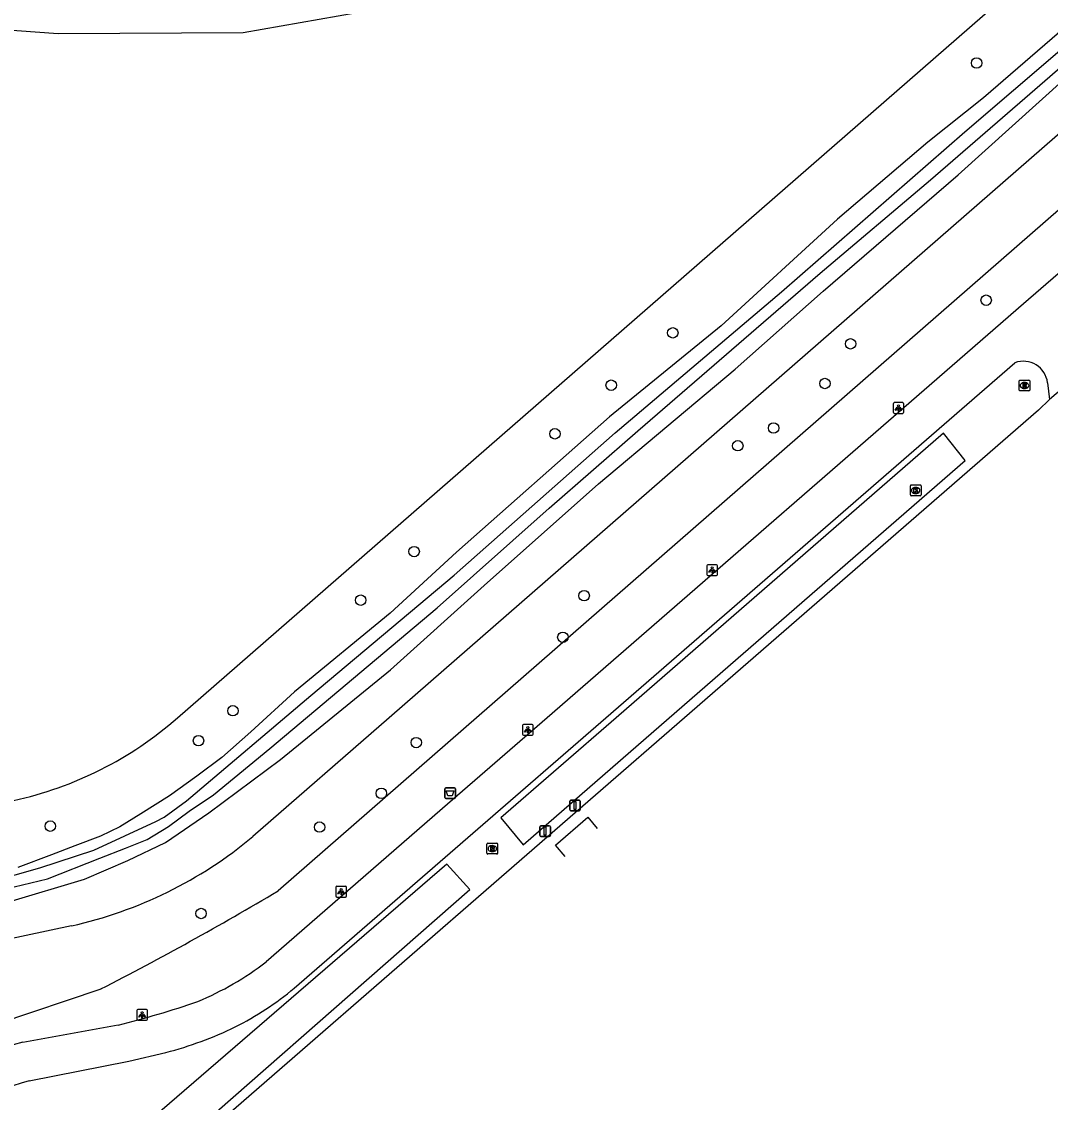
# Model space of a CAD drawing. Extents: x 155018 to 156648, y 383980 to 385733.
# Drawn here: x 156377.6 to 156473.8, y 384464 to 384565.1 of the extents above; entities that cross this region are included whole.
import ezdxf

# ---------------------------------------------------------------- set-up
doc = ezdxf.new("R2010")
doc.units = 0
for name, color, linetype in [('IMGEO_Afsluitpaal', 7, 'Continuous'), ('IMGEO_Afvalbak', 7, 'Continuous'), ('IMGEO_Berm_groen', 7, 'Continuous'), ('IMGEO_Boom', 7, 'Continuous'), ('IMGEO_Fietspad_gesloten', 7, 'Continuous'), ('IMGEO_Gemengd_bos', 7, 'Continuous'), ('IMGEO_Greppel_droge_sloot', 7, 'Continuous'), ('IMGEO_Groenvoorziening', 7, 'Continuous'), ('IMGEO_Kolk', 7, 'Continuous'), ('IMGEO_Lichtpunt', 7, 'Continuous'), ('IMGEO_Rijbaan_lokaal_gesloten', 7, 'Continuous'), ('IMGEO_Rijbaan_lokaal_open', 7, 'Continuous'), ('IMGEO_Rioolput', 7, 'Continuous'), ('IMGEO_Waterloop', 7, 'Continuous')]:
    doc.layers.add(name, color=color, linetype=linetype)

msp = doc.modelspace()

# ---------------------------------------------------------------- linework, layer by layer
at = {"layer": 'IMGEO_Afsluitpaal'}
for p, q in [((156428.85, 384491.41), (156428.85, 384492.21)), ((156428.85, 384492.21), (156428.85, 384491.41)), ((156428.95, 384492.31), (156429.74, 384492.31)), ((156429.74, 384492.31), (156428.95, 384492.31)), ((156429.84, 384492.21), (156429.84, 384491.41)), ((156429.84, 384491.41), (156429.84, 384492.21)), ((156429.74, 384491.31), (156428.95, 384491.31)), ((156428.95, 384491.31), (156429.74, 384491.31)), ((156426.05, 384489.01), (156426.05, 384489.81)), ((156426.05, 384489.81), (156426.05, 384489.01)), ((156426.15, 384489.91), (156426.94, 384489.91)), ((156426.94, 384489.91), (156426.15, 384489.91)), ((156427.04, 384489.81), (156427.04, 384489.01)), ((156427.04, 384489.01), (156427.04, 384489.81)), ((156426.94, 384488.91), (156426.15, 384488.91)), ((156426.15, 384488.91), (156426.94, 384488.91))]:
    msp.add_line(p, q, dxfattribs=at)
for points in [[(156429.27, 384492.18), (156429.42, 384492.18), (156429.42, 384491.43), (156429.27, 384491.43), (156429.27, 384492.18)], [(156426.47, 384489.79), (156426.62, 384489.79), (156426.62, 384489.04), (156426.47, 384489.04), (156426.47, 384489.79)]]:
    msp.add_lwpolyline(points, dxfattribs=at)
for centre, start, end in [((156428.95, 384492.21), 90, 180), ((156428.95, 384492.21), 90, 180), ((156428.95, 384491.41), 180, 270), ((156428.95, 384491.41), 180, 270), ((156429.74, 384492.21), 0, 90), ((156429.74, 384492.21), 360, 90), ((156429.74, 384491.41), 270, 0), ((156429.74, 384491.41), 270, 0), ((156426.15, 384489.81), 90, 180), ((156426.15, 384489.81), 90, 180), ((156426.94, 384489.81), 0, 90), ((156426.94, 384489.81), 360, 90), ((156426.15, 384489.01), 180, 270), ((156426.15, 384489.01), 180, 270), ((156426.94, 384489.01), 270, 0), ((156426.94, 384489.01), 270, 0)]:
    msp.add_arc(centre, 0.1, start, end, dxfattribs=at)
at = {"layer": 'IMGEO_Afvalbak'}
for p, q in [((156417.17, 384492.56), (156417.17, 384493.36)), ((156417.17, 384493.36), (156417.17, 384492.56)), ((156417.27, 384493.46), (156418.06, 384493.46)), ((156418.06, 384493.46), (156417.27, 384493.46)), ((156418.16, 384493.36), (156418.16, 384492.56)), ((156418.16, 384492.56), (156418.16, 384493.36)), ((156418.06, 384492.46), (156417.27, 384492.46)), ((156417.27, 384492.46), (156418.06, 384492.46))]:
    msp.add_line(p, q, dxfattribs=at)
msp.add_lwpolyline([(156417.31, 384493.18), (156418.01, 384493.18), (156417.87, 384492.71), (156417.46, 384492.71), (156417.31, 384493.18)], dxfattribs=at)
for centre, start, end in [((156417.27, 384493.36), 90, 180), ((156417.27, 384493.36), 90, 180), ((156418.06, 384493.36), 0, 90), ((156418.06, 384493.36), 360, 90), ((156417.27, 384492.56), 180, 270), ((156417.27, 384492.56), 180, 270), ((156418.06, 384492.56), 270, 0), ((156418.06, 384492.56), 270, 0)]:
    msp.add_arc(centre, 0.1, start, end, dxfattribs=at)
at = {"layer": 'IMGEO_Berm_groen'}
for points in [[(156516.57, 384584.13), (156401.57, 384483.81)], [(156356.51, 384565.78), (156380.99, 384563.98), (156398.31, 384564.09), (156423.18, 384568.49)], [(156385, 384474.64), (156375.33, 384471.37)]]:
    msp.add_lwpolyline(points, dxfattribs=at)
msp.add_arc((156246.89, 384743.82), 302.54, 297.1623, 300.7488, dxfattribs=at)
at = {"layer": 'IMGEO_Boom'}
for centre in [(156466.91, 384561.23), (156467.8, 384539.05), (156438.49, 384536), (156455.12, 384534.97), (156452.72, 384531.26), (156432.73, 384531.1), (156427.47, 384526.56), (156447.92, 384527.1), (156444.57, 384525.44), (156414.3, 384515.54), (156430.2, 384511.42), (156409.3, 384511), (156428.21, 384507.53), (156397.35, 384500.66), (156394.13, 384497.86), (156414.5, 384497.68), (156411.23, 384492.94), (156380.27, 384489.87), (156405.46, 384489.78), (156394.37, 384481.7)]:
    msp.add_circle(centre, 0.489, dxfattribs=at)
at = {"layer": 'IMGEO_Fietspad_gesloten'}
for points in [[(156571.25, 384625.43), (156558.09, 384613.88), (156500, 384563.56), (156471.29, 384538.7), (156426.73, 384500), (156417.42, 384491.92), (156400.45, 384477.18)], [(156403.08, 384474.72), (156419.78, 384489.2), (156432.23, 384500), (156470.49, 384533.2)], [(156473.54, 384531.33), (156473.72, 384529.76)], [(156386.62, 384471.26), (156377.71, 384469.65)], [(156378.3, 384466.05), (156387.63, 384467.9), (156391.08, 384468.69)]]:
    msp.add_lwpolyline(points, dxfattribs=at)
for centre, radius, start, end in [((156471.29, 384531.07), 2.27, 6.6819, 110.418), ((156383.55, 384498.91), 27.52, 292.4777, 307.8865), ((156384.73, 384496.64), 28.59, 296.6813, 309.933), ((156364.45, 384559.6), 91.08, 284.0871, 288.9766), ((156382.1, 384502.95), 35.41, 284.7019, 295.9058), ((156387.17, 384433.72), 37.16, 104.7608, 127.5851), ((156387.52, 384433.32), 34, 105.7386, 127.107)]:
    msp.add_arc(centre, radius, start, end, dxfattribs=at)
at = {"layer": 'IMGEO_Gemengd_bos'}
for points in [[(156392.18, 384500), (156500, 384594.02), (156506.97, 384600.57)], [(156512.96, 384588.07), (156500, 384576.77), (156411.96, 384500), (156399.22, 384488.89)], [(156475.82, 384565.12), (156467.55, 384557.96), (156462.35, 384553.84), (156453.91, 384546.64), (156443.02, 384536.64), (156432.56, 384528.15), (156418.26, 384515.48), (156412.07, 384509.77), (156403.1, 384502.44), (156399.02, 384498.69), (156396.32, 384496.28), (156393.98, 384494.54), (156391.42, 384492.71), (156388.73, 384491.01), (156386.78, 384489.79), (156384.95, 384488.94), (156382.55, 384488.03), (156380.39, 384487.19), (156377.22, 384485.99)], [(156382.25, 384480.54), (156371.85, 384478.32)]]:
    msp.add_lwpolyline(points, dxfattribs=at)
for centre, radius, start, end in [((156369.53, 384525.88), 34.39, 282.2393, 311.1948), ((156373.52, 384519.68), 40.1, 282.5701, 309.8557)]:
    msp.add_arc(centre, radius, start, end, dxfattribs=at)
at = {"layer": 'IMGEO_Greppel_droge_sloot'}
for points in [[(156424.49, 384488.12), (156438.16, 384500), (156465.83, 384524.06), (156463.82, 384526.61), (156433.19, 384500), (156422.42, 384490.64), (156424.49, 384488.12)], [(156386.17, 384454.72), (156419.52, 384483.94), (156417.36, 384486.3), (156383.68, 384457.25), (156386.17, 384454.72)]]:
    msp.add_lwpolyline(points, dxfattribs=at)
at = {"layer": 'IMGEO_Groenvoorziening'}
msp.add_lwpolyline([(156338.12, 384457.48), (156345.5, 384464.41), (156355.14, 384472.96), (156357.76, 384475.93), (156359.34, 384477.49), (156361.68, 384478.65), (156364.18, 384479.66), (156366.46, 384480.39), (156368.93, 384480.98), (156376.38, 384482.79), (156383.47, 384484.9), (156387.51, 384486.66), (156391.03, 384488.35), (156395.1, 384491.1), (156401.79, 384496.1), (156412.1, 384504.48), (156420.86, 384512.36), (156431.53, 384521.88), (156444.33, 384532.59), (156452.55, 384539.9), (156465.18, 384550.77), (156477.81, 384562.14)], dxfattribs=at)
at = {"layer": 'IMGEO_Kolk'}
for p, q in [((156460.71, 384520.84), (156460.71, 384521.69)), ((156460.78, 384521.77), (156461.64, 384521.77)), ((156461.71, 384521.69), (156461.71, 384520.84)), ((156461.64, 384520.76), (156460.78, 384520.76)), ((156461.2, 384521.54), (156461.22, 384521.54)), ((156461.22, 384520.99), (156461.2, 384520.99))]:
    msp.add_line(p, q, dxfattribs=at)
for points in [[(156460.71, 384520.84), (156460.71, 384521.69)], [(156460.78, 384521.77), (156461.64, 384521.77)], [(156461.71, 384521.69), (156461.71, 384520.84)], [(156461.64, 384520.76), (156460.78, 384520.76)], [(156461.03, 384521.46), (156461.15, 384521.46), (156461.15, 384521.31), (156461.28, 384521.46), (156461.45, 384521.46), (156461.3, 384521.31), (156461.45, 384521.06), (156461.3, 384521.06), (156461.22, 384521.23), (156461.15, 384521.16), (156461.15, 384521.06), (156461.03, 384521.06), (156461.03, 384521.46)]]:
    msp.add_lwpolyline(points, dxfattribs=at)
for centre, start, end in [((156460.79, 384521.69), 91.552, 178.448), ((156460.79, 384521.69), 91.552, 178.448), ((156461.63, 384521.69), 1.552, 88.448), ((156461.63, 384521.69), 1.552, 88.448), ((156460.79, 384520.84), 181.552, 268.448), ((156460.79, 384520.84), 181.552, 268.448), ((156461.63, 384520.84), 271.552, 358.448), ((156461.63, 384520.84), 271.552, 358.448)]:
    msp.add_arc(centre, 0.0765, start, end, dxfattribs=at)
for centre, major_axis, ratio, start_param, end_param in [((156461.2, 384521.26), (-0.387, 0.002), 0.722429, 4.712389, 7.853982), ((156461.22, 384521.26), (-0.39, 0.002), 0.717154, 1.570796, 4.712389)]:
    msp.add_ellipse(centre, major_axis=major_axis, ratio=ratio, start_param=start_param, end_param=end_param, dxfattribs=at)
at = {"layer": 'IMGEO_Lichtpunt'}
for p, q in [((156459.1, 384529.37), (156459.1, 384528.57)), ((156459.1, 384529.37), (156459.1, 384528.57)), ((156460, 384529.47), (156459.19, 384529.47)), ((156460, 384529.47), (156459.19, 384529.47)), ((156460.09, 384528.57), (156460.09, 384529.37)), ((156460.09, 384528.57), (156460.09, 384529.37)), ((156459.19, 384528.47), (156460, 384528.47)), ((156459.19, 384528.47), (156460, 384528.47)), ((156441.68, 384514.22), (156441.68, 384513.41)), ((156441.68, 384514.22), (156441.68, 384513.41)), ((156442.58, 384514.31), (156441.77, 384514.31)), ((156442.58, 384514.31), (156441.77, 384514.31)), ((156442.68, 384513.41), (156442.68, 384514.22)), ((156442.68, 384513.41), (156442.68, 384514.22)), ((156441.77, 384513.32), (156442.58, 384513.32)), ((156441.77, 384513.32), (156442.58, 384513.32)), ((156424.43, 384499.29), (156424.43, 384498.48)), ((156424.43, 384499.29), (156424.43, 384498.48)), ((156425.33, 384499.38), (156424.53, 384499.38)), ((156425.33, 384499.38), (156424.53, 384499.38)), ((156424.53, 384498.38), (156425.33, 384498.38)), ((156424.53, 384498.38), (156425.33, 384498.38)), ((156425.43, 384498.48), (156425.43, 384499.29)), ((156425.43, 384498.48), (156425.43, 384499.29)), ((156407.88, 384484.24), (156407.07, 384484.24)), ((156407.88, 384484.24), (156407.07, 384484.24)), ((156406.98, 384484.15), (156406.98, 384483.34)), ((156406.98, 384484.15), (156406.98, 384483.34)), ((156407.07, 384483.24), (156407.88, 384483.24)), ((156407.07, 384483.24), (156407.88, 384483.24)), ((156407.98, 384483.34), (156407.98, 384484.15)), ((156407.98, 384483.34), (156407.98, 384484.15)), ((156388.36, 384472.63), (156388.36, 384471.82)), ((156388.36, 384472.63), (156388.36, 384471.82)), ((156389.26, 384472.72), (156388.45, 384472.72)), ((156389.26, 384472.72), (156388.45, 384472.72)), ((156389.36, 384471.82), (156389.36, 384472.63)), ((156389.36, 384471.82), (156389.36, 384472.63)), ((156388.45, 384471.72), (156389.26, 384471.72)), ((156388.45, 384471.72), (156389.26, 384471.72))]:
    msp.add_line(p, q, dxfattribs=at)
for points in [[(156459.47, 384529.04), (156459.51, 384529.01), (156459.32, 384528.75), (156459.28, 384528.77), (156459.47, 384529.04)], [(156459.57, 384528.99), (156459.62, 384528.99), (156459.62, 384528.67), (156459.57, 384528.67), (156459.57, 384528.99)], [(156459.68, 384529.01), (156459.72, 384529.04), (156459.91, 384528.77), (156459.87, 384528.75), (156459.68, 384529.01)], [(156442.05, 384513.88), (156442.09, 384513.86), (156441.91, 384513.59), (156441.87, 384513.62), (156442.05, 384513.88)], [(156442.16, 384513.84), (156442.2, 384513.84), (156442.2, 384513.51), (156442.16, 384513.51), (156442.16, 384513.84)], [(156442.27, 384513.86), (156442.3, 384513.88), (156442.49, 384513.62), (156442.45, 384513.59), (156442.27, 384513.86)], [(156424.81, 384498.95), (156424.85, 384498.92), (156424.66, 384498.66), (156424.62, 384498.69), (156424.81, 384498.95)], [(156424.91, 384498.9), (156424.96, 384498.9), (156424.96, 384498.58), (156424.91, 384498.58), (156424.91, 384498.9)], [(156425.02, 384498.92), (156425.06, 384498.95), (156425.24, 384498.69), (156425.21, 384498.66), (156425.02, 384498.92)], [(156407.35, 384483.81), (156407.39, 384483.78), (156407.21, 384483.52), (156407.17, 384483.55), (156407.35, 384483.81)], [(156407.46, 384483.76), (156407.5, 384483.76), (156407.5, 384483.44), (156407.46, 384483.44), (156407.46, 384483.76)], [(156407.57, 384483.78), (156407.6, 384483.81), (156407.79, 384483.55), (156407.75, 384483.52), (156407.57, 384483.78)], [(156388.73, 384472.29), (156388.77, 384472.26), (156388.58, 384472), (156388.55, 384472.03), (156388.73, 384472.29)], [(156388.83, 384472.24), (156388.88, 384472.24), (156388.88, 384471.92), (156388.83, 384471.92), (156388.83, 384472.24)], [(156388.94, 384472.26), (156388.98, 384472.29), (156389.17, 384472.03), (156389.13, 384472), (156388.94, 384472.26)]]:
    msp.add_lwpolyline(points, dxfattribs=at)
for centre in [(156459.6, 384529.17), (156442.18, 384514.02), (156424.93, 384499.08), (156407.48, 384483.94), (156388.86, 384472.42)]:
    msp.add_circle(centre, 0.0994, dxfattribs=at)
for centre, start, end in [((156459.19, 384529.37), 90, 180), ((156459.19, 384529.37), 90, 180), ((156460, 384529.37), 0, 90), ((156460, 384529.37), 0, 90), ((156459.19, 384528.57), 180, 270), ((156459.19, 384528.57), 180, 270), ((156460, 384528.57), 270, 0), ((156460, 384528.57), 270, 360), ((156441.77, 384514.22), 90, 180), ((156441.77, 384514.22), 90, 180), ((156442.58, 384514.22), 0, 90), ((156442.58, 384514.22), 0, 90), ((156441.77, 384513.41), 180, 270), ((156441.77, 384513.41), 180, 270), ((156442.58, 384513.41), 270, 0), ((156442.58, 384513.41), 270, 360), ((156424.53, 384499.29), 90, 180), ((156424.53, 384499.29), 90, 180), ((156424.53, 384498.48), 180, 270), ((156424.53, 384498.48), 180, 270), ((156425.33, 384499.29), 0, 90), ((156425.33, 384499.29), 0, 90), ((156425.33, 384498.48), 270, 0), ((156425.33, 384498.48), 270, 360), ((156407.07, 384484.15), 90, 180), ((156407.07, 384484.15), 90, 180), ((156407.88, 384484.15), 0, 90), ((156407.88, 384484.15), 0, 90), ((156407.07, 384483.34), 180, 270), ((156407.07, 384483.34), 180, 270), ((156407.88, 384483.34), 270, 0), ((156407.88, 384483.34), 270, 360), ((156388.45, 384472.63), 90, 180), ((156388.45, 384472.63), 90, 180), ((156389.26, 384472.63), 0, 90), ((156389.26, 384472.63), 0, 90), ((156388.45, 384471.82), 180, 270), ((156388.45, 384471.82), 180, 270), ((156389.26, 384471.82), 270, 0), ((156389.26, 384471.82), 270, 360)]:
    msp.add_arc(centre, 0.0946, start, end, dxfattribs=at)
at = {"layer": 'IMGEO_Rijbaan_lokaal_gesloten'}
for points in [[(156477.27, 384532.79), (156473.72, 384529.76)], [(156473.72, 384529.76), (156472.7, 384528.76), (156439.6, 384500), (156422.95, 384485.54), (156381.9, 384449.88)]]:
    msp.add_lwpolyline(points, dxfattribs=at)
at = {"layer": 'IMGEO_Rijbaan_lokaal_open'}
msp.add_lwpolyline([(156428.42, 384487.04), (156427.52, 384488.08), (156430.54, 384490.7), (156431.43, 384489.66)], dxfattribs=at)
at = {"layer": 'IMGEO_Rioolput'}
for p, q in [((156470.88, 384530.65), (156470.88, 384531.5)), ((156470.95, 384531.57), (156471.81, 384531.57)), ((156471.37, 384531.35), (156471.39, 384531.35)), ((156471.39, 384530.79), (156471.37, 384530.79)), ((156471.88, 384531.5), (156471.88, 384530.65)), ((156471.81, 384530.57), (156470.95, 384530.57)), ((156421.11, 384487.34), (156421.11, 384488.19)), ((156421.19, 384488.27), (156422.04, 384488.27)), ((156422.04, 384487.27), (156421.19, 384487.27)), ((156421.6, 384488.05), (156421.63, 384488.05)), ((156421.62, 384487.49), (156421.6, 384487.49)), ((156422.11, 384488.19), (156422.11, 384487.34))]:
    msp.add_line(p, q, dxfattribs=at)
for points in [[(156470.88, 384530.65), (156470.88, 384531.5)], [(156470.95, 384531.57), (156471.81, 384531.57)], [(156471.47, 384531.27), (156471.22, 384531.27), (156471.22, 384530.87)], [(156471.22, 384530.87), (156471.34, 384530.87), (156471.34, 384531.04), (156471.35, 384531.04)], [(156471.4, 384531.19), (156471.34, 384531.19), (156471.34, 384531.11)], [(156471.34, 384531.11), (156471.39, 384531.11)], [(156471.4, 384531.01), (156471.47, 384530.87), (156471.61, 384530.87), (156471.54, 384531)], [(156471.88, 384531.5), (156471.88, 384530.65)], [(156471.81, 384530.57), (156470.95, 384530.57)], [(156421.11, 384487.34), (156421.11, 384488.19)], [(156421.19, 384488.27), (156422.04, 384488.27)], [(156422.04, 384487.27), (156421.19, 384487.27)], [(156421.7, 384487.97), (156421.45, 384487.97), (156421.45, 384487.57)], [(156421.45, 384487.57), (156421.57, 384487.57), (156421.57, 384487.73), (156421.59, 384487.73)], [(156421.63, 384487.89), (156421.57, 384487.89), (156421.57, 384487.81)], [(156421.57, 384487.81), (156421.63, 384487.81)], [(156421.63, 384487.7), (156421.7, 384487.57), (156421.84, 384487.57), (156421.78, 384487.69)], [(156422.11, 384488.19), (156422.11, 384487.34)]]:
    msp.add_lwpolyline(points, dxfattribs=at)
for centre, radius, start, end in [((156470.96, 384531.5), 0.0765, 91.552, 178.448), ((156470.96, 384531.5), 0.0765, 91.552, 178.448), ((156471.35, 384530.98), 0.0533, 26.0293, 88.6989), ((156471.38, 384531.3), 0.19, 274.7715, 282.9687), ((156471.4, 384531.1), 0.0964, 77.0061, 93.1865), ((156471.42, 384531.15), 0.0378, 276.6634, 79.6772), ((156471.47, 384531.16), 0.109, 350.3612, 89.416), ((156471.47, 384531.16), 0.112, 277.5842, 350.9817), ((156471.45, 384530.95), 0.108, 29.5134, 73.7905), ((156471.8, 384531.5), 0.0765, 1.552, 88.448), ((156471.8, 384531.5), 0.0765, 1.552, 88.448), ((156470.96, 384530.65), 0.0765, 181.552, 268.448), ((156470.96, 384530.65), 0.0765, 181.552, 268.448), ((156471.8, 384530.65), 0.0765, 271.552, 358.448), ((156471.8, 384530.65), 0.0765, 271.552, 358.448), ((156421.19, 384488.19), 0.0765, 91.552, 178.448), ((156421.19, 384488.19), 0.0765, 91.552, 178.448), ((156421.19, 384487.34), 0.0765, 181.552, 268.448), ((156421.19, 384487.34), 0.0765, 181.552, 268.448), ((156421.58, 384487.68), 0.0533, 26.0293, 88.6989), ((156421.63, 384487.79), 0.0964, 77.0061, 93.1865), ((156421.61, 384488), 0.19, 274.7715, 282.9687), ((156421.65, 384487.85), 0.0378, 276.6634, 79.6772), ((156421.7, 384487.86), 0.109, 350.3612, 89.416), ((156421.7, 384487.86), 0.112, 277.5842, 350.9817), ((156421.68, 384487.64), 0.108, 29.5134, 73.7905), ((156422.04, 384488.19), 0.0765, 1.552, 88.448), ((156422.04, 384488.19), 0.0765, 1.552, 88.448), ((156422.04, 384487.34), 0.0765, 271.552, 358.448), ((156422.04, 384487.34), 0.0765, 271.552, 358.448)]:
    msp.add_arc(centre, radius, start, end, dxfattribs=at)
for centre, major_axis, ratio, start_param, end_param in [((156471.37, 384531.07), (-0.387, 0.002), 0.722429, 4.712389, 7.853982), ((156471.39, 384531.07), (-0.39, 0.002), 0.717154, 1.570796, 4.712389), ((156421.6, 384487.77), (-0.387, 0.002), 0.722429, 4.712389, 7.853982), ((156421.62, 384487.77), (-0.39, 0.002), 0.717154, 1.570796, 4.712389)]:
    msp.add_ellipse(centre, major_axis=major_axis, ratio=ratio, start_param=start_param, end_param=end_param, dxfattribs=at)
at = {"layer": 'IMGEO_Waterloop'}
for points in [[(156276.44, 384407.25), (156294.28, 384422.99), (156305.7, 384433.18), (156338.26, 384461.31), (156356.65, 384477.25), (156360.7, 384480.4), (156362.76, 384481.48), (156364.18, 384482.12), (156365.51, 384482.58), (156367.96, 384483.24), (156374.66, 384484.65), (156379.28, 384485.97), (156384.33, 384487.62), (156390.14, 384490.3), (156390.92, 384490.72), (156393, 384492.24), (156404.63, 384502.09), (156418.03, 384513.34), (156433.1, 384526.65), (156448.66, 384539.83), (156465.8, 384554.8), (156484.23, 384570.6)], [(156340.55, 384461.71), (156348.76, 384468.83), (156355.02, 384474.55), (156359.1, 384477.93), (156360.88, 384479.21), (156363.22, 384480.37), (156365.55, 384481.31), (156368.29, 384482.11), (156372.19, 384483.08), (156380, 384484.93), (156384.91, 384486.88), (156387.29, 384487.8), (156389.33, 384488.62), (156391.31, 384489.83), (156393.27, 384491.28), (156395.52, 384492.8), (156400.81, 384497.13), (156416.45, 384510.27), (156426.94, 384519.61), (156435.21, 384526.82), (156452.26, 384541.59), (156462.58, 384550.32), (156471.9, 384558.34), (156484.31, 384569.16)]]:
    msp.add_lwpolyline(points, dxfattribs=at)

doc.saveas('drawing.dxf')
